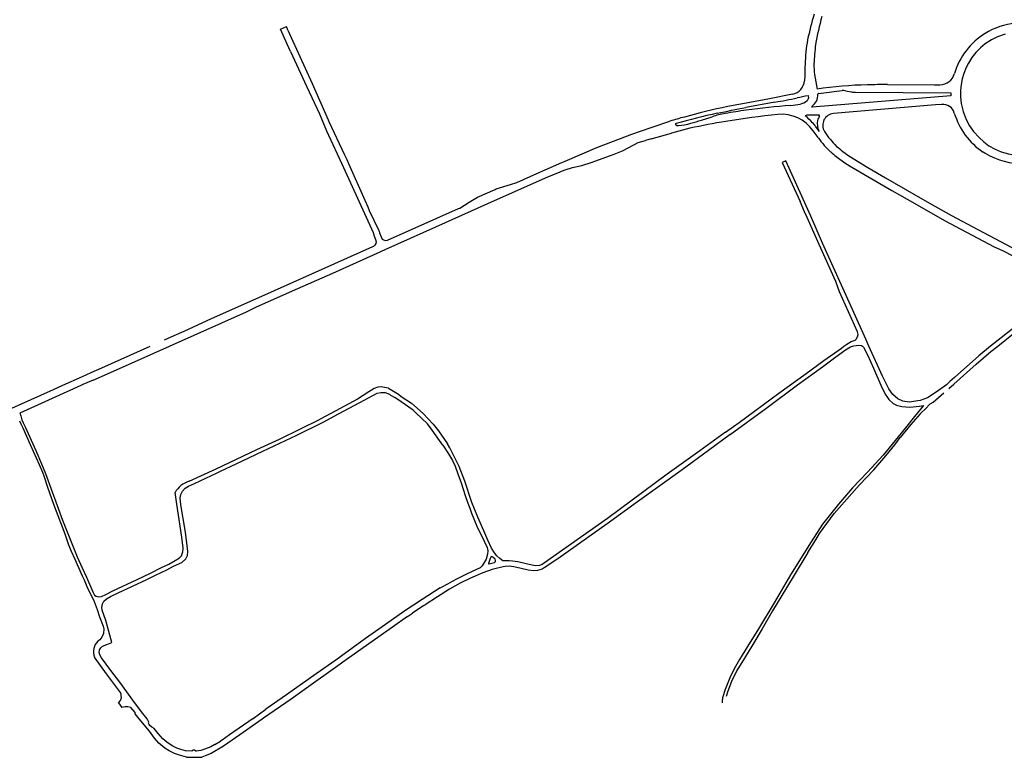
# Model space of a CAD drawing. Extents: x 148869 to 161638, y 453607 to 469810.
# Tile 806 of 1056: x 159100 to 159110, y 459827 to 459834. Entities that reach past the tile are written whole.
import ezdxf

# ---------------------------------------------------------------- set-up
doc = ezdxf.new("R2010")
doc.units = 0
doc.layers.add('LKI_V01_KANTRIJWEG', color=252, linetype='CONTINUOUS')

msp = doc.modelspace()

# ---------------------------------------------------------------- linework, layer by layer
at = {"layer": 'LKI_V01_KANTRIJWEG'}
for p, q in [((159102.9033, 459833.8942), (159102.9605, 459833.9187)), ((159102.9033, 459833.8942), (159102.9605, 459833.9187)), ((159102.968, 459833.7489), (159102.9033, 459833.8942)), ((159102.968, 459833.7489), (159102.9033, 459833.8942)), ((159102.9605, 459833.9187), (159102.9626, 459833.9196)), ((159102.9605, 459833.9187), (159102.9626, 459833.9196)), ((159102.9753, 459833.8851), (159102.9605, 459833.9187)), ((159102.9753, 459833.8851), (159102.9605, 459833.9187)), ((159102.9753, 459833.8851), (159103.0059, 459833.8119)), ((159102.9753, 459833.8851), (159103.0059, 459833.8119)), ((159103.0007, 459833.6763), (159102.968, 459833.7489)), ((159103.0007, 459833.6763), (159102.968, 459833.7489)), ((159107.9846, 459833.4454), (159107.981, 459833.393)), ((159107.9846, 459833.4454), (159107.981, 459833.393)), ((159108.0793, 459833.4539), (159108.103, 459833.3112)), ((159108.0793, 459833.4539), (159108.103, 459833.3112)), ((159108.1172, 459833.2685), (159108.3475, 459833.2973)), ((159108.1172, 459833.2685), (159108.3475, 459833.2973)), ((159108.3779, 459833.2967), (159108.437, 459833.2852)), ((159108.3779, 459833.2967), (159108.437, 459833.2852)), ((159107.6434, 459833.2178), (159107.3996, 459833.1736)), ((159107.6434, 459833.2178), (159107.3996, 459833.1736)), ((159107.8661, 459833.2622), (159107.6434, 459833.2178)), ((159107.8661, 459833.2622), (159107.6434, 459833.2178)), ((159107.6948, 459833.1861), (159107.413, 459833.135)), ((159107.6948, 459833.1861), (159107.413, 459833.135)), ((159109.2508, 459833.1582), (159108.2624, 459833.075)), ((159109.2508, 459833.1582), (159108.2624, 459833.075)), ((159109.3108, 459833.1626), (159109.2508, 459833.1582)), ((159109.3108, 459833.1626), (159109.2508, 459833.1582)), ((159103.3668, 459833.0138), (159103.3732, 459832.9997)), ((159103.3668, 459833.0138), (159103.3732, 459832.9997)), ((159106.9693, 459833.0808), (159106.8203, 459833.0414)), ((159106.9693, 459833.0808), (159106.8203, 459833.0414)), ((159106.9848, 459833.0122), (159107.0867, 459833.0442)), ((159106.9848, 459833.0122), (159107.0867, 459833.0442)), ((159103.3732, 459832.9997), (159103.5225, 459832.6764)), ((159103.3732, 459832.9997), (159103.5225, 459832.6764)), ((159106.8711, 459832.9338), (159106.6919, 459832.8859)), ((159106.8711, 459832.9338), (159106.6919, 459832.8859)), ((159106.7372, 459832.9771), (159106.7281, 459832.9742)), ((159106.7372, 459832.9771), (159106.7281, 459832.9742)), ((159108.0865, 459832.9528), (159108.1192, 459832.905)), ((159108.0865, 459832.9528), (159108.1192, 459832.905)), ((159106.1299, 459832.8081), (159106.31, 459832.8745)), ((159106.1299, 459832.8081), (159106.31, 459832.8745)), ((159106.4965, 459832.8305), (159106.4397, 459832.8134)), ((159106.4965, 459832.8305), (159106.4397, 459832.8134)), ((159106.4965, 459832.8305), (159106.6919, 459832.8859)), ((159106.4965, 459832.8305), (159106.6919, 459832.8859)), ((159108.1144, 459832.8426), (159108.0659, 459832.9081)), ((159108.1144, 459832.8426), (159108.0659, 459832.9081)), ((159108.1144, 459832.8426), (159108.1179, 459832.8374)), ((159108.1144, 459832.8426), (159108.1179, 459832.8374)), ((159103.5225, 459832.6764), (159103.5452, 459832.6283)), ((159103.5225, 459832.6764), (159103.5452, 459832.6283)), ((159103.5452, 459832.6283), (159103.5615, 459832.5901)), ((159103.5452, 459832.6283), (159103.5615, 459832.5901)), ((159105.9136, 459832.6014), (159106.1014, 459832.6683)), ((159105.9136, 459832.6014), (159106.1014, 459832.6683)), ((159108.2386, 459832.703), (159108.2356, 459832.7009)), ((159108.2386, 459832.703), (159108.2356, 459832.7009)), ((159109.7143, 459832.7052), (159109.7339, 459832.6915)), ((159109.7143, 459832.7052), (159109.7339, 459832.6915)), ((159103.5615, 459832.5901), (159103.7211, 459832.2356)), ((159103.5615, 459832.5901), (159103.7211, 459832.2356)), ((159105.3892, 459832.4937), (159105.6286, 459832.5993)), ((159105.3892, 459832.4937), (159105.6286, 459832.5993)), ((159105.6129, 459832.5106), (159105.6277, 459832.5167)), ((159105.6129, 459832.5106), (159105.6277, 459832.5167)), ((159105.6277, 459832.5167), (159105.6352, 459832.5198)), ((159105.6277, 459832.5167), (159105.6352, 459832.5198)), ((159105.6352, 459832.5198), (159105.6624, 459832.5311)), ((159105.6352, 459832.5198), (159105.6624, 459832.5311)), ((159103.7211, 459832.2356), (159103.7491, 459832.1715)), ((159103.7211, 459832.2356), (159103.7491, 459832.1715)), ((159103.7491, 459832.1715), (159103.7641, 459832.1338)), ((159103.7491, 459832.1715), (159103.7641, 459832.1338)), ((159104.4176, 459832.0604), (159104.6296, 459832.1542)), ((159104.4176, 459832.0604), (159104.6296, 459832.1542)), ((159107.9826, 459832.1236), (159107.9384, 459832.2214)), ((159107.9826, 459832.1236), (159107.9384, 459832.2214)), ((159103.7641, 459832.1338), (159103.8527, 459831.9463)), ((159103.7641, 459832.1338), (159103.8527, 459831.9463)), ((159103.9415, 459831.8467), (159104.4176, 459832.0604)), ((159103.9415, 459831.8467), (159104.4176, 459832.0604)), ((159109.3395, 459832.0398), (159109.8211, 459831.7845)), ((159109.3395, 459832.0398), (159109.8211, 459831.7845)), ((159103.8001, 459831.9225), (159103.8049, 459831.912)), ((159103.8001, 459831.9225), (159103.8049, 459831.912)), ((159103.8049, 459831.912), (159103.8084, 459831.8953)), ((159103.8049, 459831.912), (159103.8084, 459831.8953)), ((159103.8084, 459831.8953), (159103.8227, 459831.8537)), ((159103.8084, 459831.8953), (159103.8227, 459831.8537)), ((159103.8527, 459831.9463), (159103.8585, 459831.934)), ((159103.8527, 459831.9463), (159103.8585, 459831.934)), ((159103.8585, 459831.934), (159103.8639, 459831.9193)), ((159103.8585, 459831.934), (159103.8639, 459831.9193)), ((159103.8639, 459831.9193), (159103.8803, 459831.8804)), ((159103.8639, 459831.9193), (159103.8803, 459831.8804)), ((159103.8803, 459831.8804), (159103.889, 459831.8579)), ((159103.8803, 459831.8804), (159103.889, 459831.8579)), ((159103.8227, 459831.8537), (159103.8304, 459831.8305)), ((159103.8227, 459831.8537), (159103.8304, 459831.8305)), ((159109.8211, 459831.7845), (159109.8992, 459831.7462)), ((159109.8211, 459831.7845), (159109.8992, 459831.7462)), ((159103.8043, 459831.7044), (159103.9181, 459831.7561)), ((159103.8043, 459831.7044), (159103.9181, 459831.7561)), ((159108.3218, 459831.3463), (159108.2856, 459831.4461)), ((159108.3218, 459831.3463), (159108.2856, 459831.4461)), ((159102.5749, 459831.1536), (159102.6638, 459831.1974)), ((159102.5749, 459831.1536), (159102.6638, 459831.1974)), ((159101.8279, 459830.8195), (159102.5749, 459831.1536)), ((159101.8279, 459830.8195), (159102.5749, 459831.1536)), ((159101.8692, 459830.9217), (159101.7777, 459830.8796)), ((159101.8692, 459830.9217), (159101.7777, 459830.8796)), ((159101.9652, 459830.963), (159101.8692, 459830.9217)), ((159101.9652, 459830.963), (159101.8692, 459830.9217)), ((159101.6384, 459830.8174), (159101.1691, 459830.6073)), ((159101.6384, 459830.8174), (159101.1691, 459830.6073)), ((159101.0663, 459830.5601), (159100.9831, 459830.523)), ((159101.0663, 459830.5601), (159100.9831, 459830.523)), ((159101.1691, 459830.6073), (159101.0663, 459830.5601)), ((159101.1691, 459830.6073), (159101.0663, 459830.5601)), ((159100.7903, 459830.437), (159100.7008, 459830.3971)), ((159100.7903, 459830.437), (159100.7008, 459830.3971)), ((159100.9831, 459830.523), (159100.7903, 459830.437)), ((159100.9831, 459830.523), (159100.7903, 459830.437)), ((159100.9831, 459830.4442), (159100.97, 459830.4383)), ((159100.9831, 459830.4442), (159100.97, 459830.4383)), ((159100.9888, 459830.4468), (159100.9831, 459830.4442)), ((159100.9888, 459830.4468), (159100.9831, 459830.4442)), ((159101.0888, 459830.4897), (159100.9888, 459830.4468)), ((159101.0888, 459830.4897), (159100.9888, 459830.4468)), ((159103.9489, 459830.4124), (159104.048, 459830.3536)), ((159103.9489, 459830.4124), (159104.048, 459830.3536)), ((159103.9708, 459830.3437), (159104.0125, 459830.3238)), ((159103.9708, 459830.3437), (159104.0125, 459830.3238)), ((159100.4833, 459830.299), (159100.2384, 459830.1902)), ((159100.4833, 459830.299), (159100.2384, 459830.1902)), ((159108.7872, 459830.321), (159108.7991, 459830.3038)), ((159108.7872, 459830.321), (159108.7991, 459830.3038)), ((159104.2161, 459830.172), (159104.3273, 459830.067)), ((159104.2161, 459830.172), (159104.3273, 459830.067)), ((159109.1172, 459830.1776), (159109.1498, 459830.21)), ((159109.1172, 459830.1776), (159109.1498, 459830.21)), ((159100.3753, 459830.095), (159100.3884, 459830.0671)), ((159100.3753, 459830.095), (159100.3884, 459830.0671)), ((159100.3884, 459830.0671), (159100.3971, 459830.0481)), ((159100.3884, 459830.0671), (159100.3971, 459830.0481)), ((159100.3886, 459830.1438), (159100.3899, 459830.1316)), ((159100.3886, 459830.1438), (159100.3899, 459830.1316)), ((159100.3899, 459830.1316), (159100.3984, 459830.1072)), ((159100.3899, 459830.1316), (159100.3984, 459830.1072)), ((159100.3984, 459830.1072), (159100.4109, 459830.077)), ((159100.3984, 459830.1072), (159100.4109, 459830.077)), ((159100.4109, 459830.077), (159100.4193, 459830.0583)), ((159100.4109, 459830.077), (159100.4193, 459830.0583)), ((159100.4193, 459830.0583), (159100.4285, 459830.0378)), ((159100.4193, 459830.0583), (159100.4285, 459830.0378)), ((159107.2927, 459830.0403), (159107.3481, 459830.0799)), ((159107.2927, 459830.0403), (159107.3481, 459830.0799)), ((159100.3971, 459830.0481), (159100.4061, 459830.0279)), ((159100.3971, 459830.0481), (159100.4061, 459830.0279)), ((159107.2172, 459829.9846), (159107.2927, 459830.0403)), ((159107.2172, 459829.9846), (159107.2927, 459830.0403)), ((159102.733, 459829.8017), (159102.8438, 459829.8541)), ((159102.733, 459829.8017), (159102.8438, 459829.8541)), ((159102.2888, 459829.5918), (159102.3213, 459829.6069)), ((159102.2888, 459829.5918), (159102.3213, 459829.6069)), ((159108.4402, 459829.3926), (159108.5152, 459829.4754)), ((159108.4402, 459829.3926), (159108.5152, 459829.4754)), ((159100.8127, 459828.9997), (159100.8483, 459828.8924)), ((159100.8127, 459828.9997), (159100.8483, 459828.8924)), ((159108.0149, 459828.8186), (159108.0919, 459828.9438)), ((159108.0149, 459828.8186), (159108.0919, 459828.9438)), ((159101.9464, 459828.723), (159101.9876, 459828.7596)), ((159101.9464, 459828.723), (159101.9876, 459828.7596)), ((159101.9876, 459828.7596), (159102.0011, 459828.7899)), ((159101.9876, 459828.7596), (159102.0011, 459828.7899)), ((159104.8493, 459828.6157), (159104.7894, 459828.5896)), ((159104.8493, 459828.6157), (159104.7894, 459828.5896)), ((159101.0347, 459828.4744), (159101.0489, 459828.4437)), ((159101.0347, 459828.4744), (159101.0489, 459828.4437)), ((159104.4502, 459828.4761), (159104.5385, 459828.5231)), ((159104.4502, 459828.4761), (159104.5385, 459828.5231)), ((159104.2917, 459828.3042), (159104.1813, 459828.2316)), ((159104.2917, 459828.3042), (159104.1813, 459828.2316)), ((159104.2917, 459828.3042), (159104.3055, 459828.3128)), ((159104.2917, 459828.3042), (159104.3055, 459828.3128)), ((159104.136, 459828.2006), (159104.1813, 459828.2316)), ((159104.136, 459828.2006), (159104.1813, 459828.2316)), ((159101.2694, 459827.9463), (159101.2506, 459828.0177)), ((159101.2694, 459827.9463), (159101.2506, 459828.0177)), ((159103.4888, 459827.8112), (159103.4383, 459827.7753)), ((159103.4888, 459827.8112), (159103.4383, 459827.7753)), ((159103.4833, 459827.7385), (159103.1315, 459827.4882)), ((159103.4833, 459827.7385), (159103.1315, 459827.4882)), ((159103.5081, 459827.7561), (159103.4833, 459827.7385)), ((159103.5081, 459827.7561), (159103.4833, 459827.7385)), ((159103.1315, 459827.4882), (159103.0067, 459827.399)), ((159103.1315, 459827.4882), (159103.0067, 459827.399)), ((159103.0067, 459827.399), (159102.7384, 459827.2124)), ((159103.0067, 459827.399), (159102.7384, 459827.2124)), ((159101.3332, 459827.3635), (159101.3651, 459827.3172)), ((159101.3332, 459827.3635), (159101.3651, 459827.3172)), ((159102.6379, 459827.2113), (159102.7619, 459827.2991)), ((159102.6379, 459827.2113), (159102.7619, 459827.2991)), ((159101.6325, 459827.087), (159101.5329, 459827.208)), ((159101.6325, 459827.087), (159101.5329, 459827.208)), ((159102.7384, 459827.2124), (159102.726, 459827.2029)), ((159102.7384, 459827.2124), (159102.726, 459827.2029)), ((159102.2682, 459826.9586), (159102.3229, 459826.9907)), ((159102.2682, 459826.9586), (159102.3229, 459826.9907)), ((159101.9926, 459826.8338), (159102.1427, 459826.8356)), ((159101.9926, 459826.8338), (159102.1427, 459826.8356))]:
    msp.add_line(p, q, dxfattribs=at)
for points in [[(159103.0059, 459833.8119), (159103.2099, 459833.3678), (159103.3668, 459833.0138)], [(159103.0059, 459833.8119), (159103.2099, 459833.3678), (159103.3668, 459833.0138)], [(159109.8515, 459833.8195), (159109.795, 459833.7911), (159109.7329, 459833.7505), (159109.6889, 459833.7133), (159109.6431, 459833.6666), (159109.6047, 459833.618), (159109.5708, 459833.5649), (159109.5491, 459833.5216), (159109.5261, 459833.4642), (159109.51, 459833.4115), (159109.4994, 459833.3559), (159109.4939, 459833.2982), (159109.4929, 459833.2345), (159109.5, 459833.1738), (159109.5196, 459833.0939), (159109.5489, 459833.0175), (159109.5818, 459832.9559), (159109.6201, 459832.9008), (159109.6732, 459832.842), (159109.7201, 459832.7995), (159109.7688, 459832.7629)], [(159109.8515, 459833.8195), (159109.795, 459833.7911), (159109.7329, 459833.7505), (159109.6889, 459833.7133), (159109.6431, 459833.6666), (159109.6047, 459833.618), (159109.5708, 459833.5649), (159109.5491, 459833.5216), (159109.5261, 459833.4642), (159109.51, 459833.4115), (159109.4994, 459833.3559), (159109.4939, 459833.2982), (159109.4929, 459833.2345), (159109.5, 459833.1738), (159109.5196, 459833.0939), (159109.5489, 459833.0175), (159109.5818, 459832.9559), (159109.6201, 459832.9008), (159109.6732, 459832.842), (159109.7201, 459832.7995), (159109.7688, 459832.7629)], [(159109.9253, 459833.8452), (159109.8515, 459833.8195)], [(159109.9253, 459833.8452), (159109.8515, 459833.8195)], [(159103.0007, 459833.6763), (159103.1547, 459833.34), (159103.2824, 459833.071), (159103.3495, 459832.9089), (159103.5153, 459832.552), (159103.8001, 459831.9225)], [(159103.0007, 459833.6763), (159103.1547, 459833.34), (159103.2824, 459833.071), (159103.3495, 459832.9089), (159103.5153, 459832.552), (159103.8001, 459831.9225)], [(159108.7872, 459833.3565), (159109.2424, 459833.3551), (159109.2939, 459833.3547)], [(159108.7872, 459833.3565), (159109.2424, 459833.3551), (159109.2939, 459833.3547)], [(159108.4766, 459833.2809), (159109.4011, 459833.2774), (159109.401, 459833.2476), (159108.0575, 459833.1357)], [(159108.4766, 459833.2809), (159109.4011, 459833.2774), (159109.401, 459833.2476), (159108.0575, 459833.1357)], [(159108.1289, 459833.0468), (159108.1253, 459833.0493), (159108.1262, 459833.061), (159108.0038, 459833.059), (159107.9868, 459833.0543)], [(159108.1289, 459833.0468), (159108.1253, 459833.0493), (159108.1262, 459833.061), (159108.0038, 459833.059), (159107.9868, 459833.0543)], [(159106.31, 459832.8745), (159106.4947, 459832.9393), (159106.6779, 459833.0007)], [(159106.31, 459832.8745), (159106.4947, 459832.9393), (159106.6779, 459833.0007)], [(159105.6286, 459832.5993), (159105.664, 459832.6149), (159105.9679, 459832.7449), (159106.1299, 459832.8081)], [(159105.6286, 459832.5993), (159105.664, 459832.6149), (159105.9679, 459832.7449), (159106.1299, 459832.8081)], [(159106.1014, 459832.6683), (159106.1369, 459832.6809), (159106.2193, 459832.7142), (159106.2782, 459832.7458)], [(159106.1014, 459832.6683), (159106.1369, 459832.6809), (159106.2193, 459832.7142), (159106.2782, 459832.7458)], [(159106.2782, 459832.7458), (159106.3705, 459832.7942), (159106.4397, 459832.8134)], [(159106.2782, 459832.7458), (159106.3705, 459832.7942), (159106.4397, 459832.8134)], [(159109.7688, 459832.7629), (159109.8286, 459832.7295), (159109.8879, 459832.7045), (159109.9574, 459832.6844), (159110.0245, 459832.673), (159110.0778, 459832.6693), (159110.1483, 459832.6722), (159110.2077, 459832.6801), (159110.2648, 459832.6943), (159110.3167, 459832.7124), (159110.3633, 459832.7339), (159110.4151, 459832.7638)], [(159109.7688, 459832.7629), (159109.8286, 459832.7295), (159109.8879, 459832.7045), (159109.9574, 459832.6844), (159110.0245, 459832.673), (159110.0778, 459832.6693), (159110.1483, 459832.6722), (159110.2077, 459832.6801), (159110.2648, 459832.6943), (159110.3167, 459832.7124), (159110.3633, 459832.7339), (159110.4151, 459832.7638)], [(159108.2898, 459832.6588), (159108.3832, 459832.5906), (159108.439, 459832.5563), (159108.8292, 459832.3284), (159109.0496, 459832.202), (159109.3395, 459832.0398)], [(159108.2898, 459832.6588), (159108.3832, 459832.5906), (159108.439, 459832.5563), (159108.8292, 459832.3284), (159109.0496, 459832.202), (159109.3395, 459832.0398)], [(159108.3539, 459832.7074), (159108.4108, 459832.6657), (159108.5966, 459832.5517), (159108.7665, 459832.4511), (159109.0405, 459832.2938)], [(159108.3539, 459832.7074), (159108.4108, 459832.6657), (159108.5966, 459832.5517), (159108.7665, 459832.4511), (159109.0405, 459832.2938)], [(159105.6624, 459832.5311), (159105.7329, 459832.5509), (159105.8232, 459832.573), (159105.9136, 459832.6014)], [(159105.6624, 459832.5311), (159105.7329, 459832.5509), (159105.8232, 459832.573), (159105.9136, 459832.6014)], [(159108.6064, 459830.8195), (159108.5787, 459830.8805), (159108.432, 459831.2121), (159108.1571, 459831.8191), (159108.0419, 459832.0817), (159107.9393, 459832.3088), (159107.7994, 459832.6162), (159107.7658, 459832.6012), (159107.9384, 459832.2214)], [(159108.6064, 459830.8195), (159108.5787, 459830.8805), (159108.432, 459831.2121), (159108.1571, 459831.8191), (159108.0419, 459832.0817), (159107.9393, 459832.3088), (159107.7994, 459832.6162), (159107.7658, 459832.6012), (159107.9384, 459832.2214)], [(159103.9181, 459831.7561), (159104.4086, 459831.9764), (159104.9131, 459832.2039), (159105.4715, 459832.4518), (159105.6129, 459832.5106)], [(159103.9181, 459831.7561), (159104.4086, 459831.9764), (159104.9131, 459832.2039), (159105.4715, 459832.4518), (159105.6129, 459832.5106)], [(159104.9829, 459832.3394), (159104.9937, 459832.3441), (159105.1334, 459832.3881), (159105.1945, 459832.4067), (159105.3892, 459832.4937)], [(159104.9829, 459832.3394), (159104.9937, 459832.3441), (159105.1334, 459832.3881), (159105.1945, 459832.4067), (159105.3892, 459832.4937)], [(159104.6296, 459832.1542), (159104.6412, 459832.1594), (159104.7336, 459832.2172), (159104.8121, 459832.2653), (159104.9829, 459832.3394)], [(159104.6296, 459832.1542), (159104.6412, 459832.1594), (159104.7336, 459832.2172), (159104.8121, 459832.2653), (159104.9829, 459832.3394)], [(159109.0405, 459832.2938), (159109.1947, 459832.2071), (159109.4079, 459832.0882), (159109.6609, 459831.9523), (159109.9919, 459831.7755), (159110.2282, 459831.6571), (159110.4503, 459831.5495), (159110.7721, 459831.3917), (159110.9831, 459831.2938)], [(159109.0405, 459832.2938), (159109.1947, 459832.2071), (159109.4079, 459832.0882), (159109.6609, 459831.9523), (159109.9919, 459831.7755), (159110.2282, 459831.6571), (159110.4503, 459831.5495), (159110.7721, 459831.3917), (159110.9831, 459831.2938)], [(159108.2856, 459831.4461), (159108.1235, 459831.8041), (159108.0083, 459832.0667), (159107.9826, 459832.1236)], [(159108.2856, 459831.4461), (159108.1235, 459831.8041), (159108.0083, 459832.0667), (159107.9826, 459832.1236)], [(159103.7962, 459831.782), (159102.718, 459831.3001), (159102.2325, 459831.0836), (159101.9652, 459830.963)], [(159103.7962, 459831.782), (159102.718, 459831.3001), (159102.2325, 459831.0836), (159101.9652, 459830.963)], [(159103.8304, 459831.8305), (159103.8276, 459831.8153), (159103.8171, 459831.798), (159103.8035, 459831.7866), (159103.7962, 459831.782)], [(159103.8304, 459831.8305), (159103.8276, 459831.8153), (159103.8171, 459831.798), (159103.8035, 459831.7866), (159103.7962, 459831.782)], [(159103.889, 459831.8579), (159103.9033, 459831.8507), (159103.9227, 459831.8459), (159103.9415, 459831.8467)], [(159103.889, 459831.8579), (159103.9033, 459831.8507), (159103.9227, 459831.8459), (159103.9415, 459831.8467)], [(159102.6638, 459831.1974), (159103.02, 459831.3548), (159103.4112, 459831.5285), (159103.8043, 459831.7044)], [(159102.6638, 459831.1974), (159103.02, 459831.3548), (159103.4112, 459831.5285), (159103.8043, 459831.7044)], [(159109.8992, 459831.7462), (159110.4278, 459831.4774), (159110.496, 459831.4487)], [(159109.8992, 459831.7462), (159110.4278, 459831.4774), (159110.496, 459831.4487)], [(159108.3629, 459830.8195), (159108.3908, 459830.84), (159108.4337, 459830.8638), (159108.4736, 459830.8784), (159108.4824, 459830.888), (159108.4957, 459830.9107), (159108.5006, 459830.9336), (159108.4959, 459830.9593), (159108.3218, 459831.3463)], [(159108.3629, 459830.8195), (159108.3908, 459830.84), (159108.4337, 459830.8638), (159108.4736, 459830.8784), (159108.4824, 459830.888), (159108.4957, 459830.9107), (159108.5006, 459830.9336), (159108.4959, 459830.9593), (159108.3218, 459831.3463)], [(159109.8542, 459830.8195), (159110.0085, 459830.9431), (159110.15, 459831.0488), (159110.2725, 459831.1341), (159110.3266, 459831.1671), (159110.3742, 459831.1914), (159110.4089, 459831.2101), (159110.4334, 459831.2281), (159110.4706, 459831.2668), (159110.5114, 459831.3072), (159110.5653, 459831.342)], [(159109.8542, 459830.8195), (159110.0085, 459830.9431), (159110.15, 459831.0488), (159110.2725, 459831.1341), (159110.3266, 459831.1671), (159110.3742, 459831.1914), (159110.4089, 459831.2101), (159110.4334, 459831.2281), (159110.4706, 459831.2668), (159110.5114, 459831.3072), (159110.5653, 459831.342)], [(159110.4082, 459831.2814), (159110.3278, 459831.2319), (159110.2108, 459831.1567), (159109.8876, 459830.9016), (159109.7858, 459830.8195)], [(159110.4082, 459831.2814), (159110.3278, 459831.2319), (159110.2108, 459831.1567), (159109.8876, 459830.9016), (159109.7858, 459830.8195)], [(159101.0888, 459830.4897), (159101.4003, 459830.6282), (159101.8279, 459830.8195)], [(159101.0888, 459830.4897), (159101.4003, 459830.6282), (159101.8279, 459830.8195)], [(159107.262, 459829.962), (159107.6078, 459830.214), (159107.915, 459830.4443), (159108.1571, 459830.6207), (159108.2856, 459830.7169), (159108.3782, 459830.7829), (159108.4279, 459830.8132), (159108.4456, 459830.8195)], [(159107.262, 459829.962), (159107.6078, 459830.214), (159107.915, 459830.4443), (159108.1571, 459830.6207), (159108.2856, 459830.7169), (159108.3782, 459830.7829), (159108.4279, 459830.8132), (159108.4456, 459830.8195)], [(159107.3481, 459830.0799), (159107.7347, 459830.3637), (159107.9989, 459830.5558), (159108.1687, 459830.6804), (159108.3389, 459830.8018), (159108.3629, 459830.8195)], [(159107.3481, 459830.0799), (159107.7347, 459830.3637), (159107.9989, 459830.5558), (159108.1687, 459830.6804), (159108.3389, 459830.8018), (159108.3629, 459830.8195)], [(159108.4456, 459830.8195), (159108.4599, 459830.8247), (159108.5058, 459830.8294), (159108.534, 459830.8271), (159108.5435, 459830.8195)], [(159108.4456, 459830.8195), (159108.4599, 459830.8247), (159108.5058, 459830.8294), (159108.534, 459830.8271), (159108.5435, 459830.8195)], [(159108.5435, 459830.8195), (159108.5546, 459830.8106), (159108.5928, 459830.7371), (159108.6514, 459830.6052), (159108.7227, 459830.4427), (159108.7636, 459830.3549), (159108.7872, 459830.321)], [(159108.5435, 459830.8195), (159108.5546, 459830.8106), (159108.5928, 459830.7371), (159108.6514, 459830.6052), (159108.7227, 459830.4427), (159108.7636, 459830.3549), (159108.7872, 459830.321)], [(159109.7858, 459830.8195), (159109.6708, 459830.7267), (159109.4363, 459830.5154), (159109.3906, 459830.4758), (159109.3588, 459830.4462), (159109.2564, 459830.3736), (159109.1749, 459830.3199), (159109.1018, 459830.2926), (159108.9974, 459830.277), (159108.9334, 459830.288), (159108.8861, 459830.308), (159108.8386, 459830.3525), (159108.7978, 459830.4071), (159108.7379, 459830.5301), (159108.6064, 459830.8195)], [(159109.7858, 459830.8195), (159109.6708, 459830.7267), (159109.4363, 459830.5154), (159109.3906, 459830.4758), (159109.3588, 459830.4462), (159109.2564, 459830.3736), (159109.1749, 459830.3199), (159109.1018, 459830.2926), (159108.9974, 459830.277), (159108.9334, 459830.288), (159108.8861, 459830.308), (159108.8386, 459830.3525), (159108.7978, 459830.4071), (159108.7379, 459830.5301), (159108.6064, 459830.8195)], [(159109.382, 459830.41), (159109.4292, 459830.4504), (159109.6469, 459830.6465), (159109.789, 459830.7673), (159109.8542, 459830.8195)], [(159109.382, 459830.41), (159109.4292, 459830.4504), (159109.6469, 459830.6465), (159109.789, 459830.7673), (159109.8542, 459830.8195)], [(159100.97, 459830.4383), (159100.3768, 459830.1706), (159100.3886, 459830.1438)], [(159100.97, 459830.4383), (159100.3768, 459830.1706), (159100.3886, 459830.1438)], [(159100.7008, 459830.3971), (159100.5783, 459830.3425), (159100.4833, 459830.299)], [(159100.7008, 459830.3971), (159100.5783, 459830.3425), (159100.4833, 459830.299)], [(159103.9489, 459830.4124), (159103.9114, 459830.4202), (159103.8789, 459830.4258), (159103.8463, 459830.4224), (159103.8127, 459830.4102), (159103.7596, 459830.3773), (159103.6513, 459830.3064), (159103.4397, 459830.1929), (159103.288, 459830.1128)], [(159103.9489, 459830.4124), (159103.9114, 459830.4202), (159103.8789, 459830.4258), (159103.8463, 459830.4224), (159103.8127, 459830.4102), (159103.7596, 459830.3773), (159103.6513, 459830.3064), (159103.4397, 459830.1929), (159103.288, 459830.1128)], [(159103.3166, 459830.0824), (159103.4647, 459830.1625), (159103.6721, 459830.2726), (159103.8408, 459830.3649), (159103.8767, 459830.3721), (159103.9178, 459830.3708), (159103.9585, 459830.3542), (159103.9708, 459830.3437)], [(159103.3166, 459830.0824), (159103.4647, 459830.1625), (159103.6721, 459830.2726), (159103.8408, 459830.3649), (159103.8767, 459830.3721), (159103.9178, 459830.3708), (159103.9585, 459830.3542), (159103.9708, 459830.3437)], [(159104.048, 459830.3536), (159104.0731, 459830.3334), (159104.1716, 459830.2658), (159104.2853, 459830.1672), (159104.3846, 459830.0647), (159104.4342, 459830.0004), (159104.5212, 459829.8719)], [(159104.048, 459830.3536), (159104.0731, 459830.3334), (159104.1716, 459830.2658), (159104.2853, 459830.1672), (159104.3846, 459830.0647), (159104.4342, 459830.0004), (159104.5212, 459829.8719)], [(159109.1498, 459830.21), (159109.1998, 459830.2599), (159109.2283, 459830.2786), (159109.3337, 459830.3687)], [(159109.1498, 459830.21), (159109.1998, 459830.2599), (159109.2283, 459830.2786), (159109.3337, 459830.3687)], [(159104.2161, 459830.172), (159104.1901, 459830.2001), (159104.0737, 459830.2803), (159104.0125, 459830.3238)], [(159104.2161, 459830.172), (159104.1901, 459830.2001), (159104.0737, 459830.2803), (159104.0125, 459830.3238)], [(159108.7991, 459830.3038), (159108.8409, 459830.2634), (159108.8748, 459830.2471), (159108.9249, 459830.2338), (159109.0027, 459830.2279), (159109.0978, 459830.2384), (159109.1347, 459830.2451), (159109.0492, 459830.1385), (159108.9594, 459830.0297), (159108.8888, 459829.9425)], [(159108.7991, 459830.3038), (159108.8409, 459830.2634), (159108.8748, 459830.2471), (159108.9249, 459830.2338), (159109.0027, 459830.2279), (159109.0978, 459830.2384), (159109.1347, 459830.2451), (159109.0492, 459830.1385), (159108.9594, 459830.0297), (159108.8888, 459829.9425)], [(159109.1172, 459830.1776), (159109.1027, 459830.163), (159109.0121, 459830.0606), (159108.9092, 459829.9338)], [(159109.1172, 459830.1776), (159109.1027, 459830.163), (159109.0121, 459830.0606), (159108.9092, 459829.9338)], [(159102.0182, 459829.5099), (159102.2808, 459829.6316), (159102.675, 459829.8197), (159102.8924, 459829.918), (159103.288, 459830.1128)], [(159102.0182, 459829.5099), (159102.2808, 459829.6316), (159102.675, 459829.8197), (159102.8924, 459829.918), (159103.288, 459830.1128)], [(159102.8438, 459829.8541), (159103.0633, 459829.9568), (159103.3166, 459830.0824)], [(159102.8438, 459829.8541), (159103.0633, 459829.9568), (159103.3166, 459830.0824)], [(159104.4772, 459829.8603), (159104.3742, 459830.0062), (159104.3273, 459830.067)], [(159104.4772, 459829.8603), (159104.3742, 459830.0062), (159104.3273, 459830.067)], [(159100.4061, 459830.0279), (159100.4781, 459829.8658), (159100.5658, 459829.6724), (159100.5955, 459829.5976)], [(159100.4061, 459830.0279), (159100.4781, 459829.8658), (159100.5658, 459829.6724), (159100.5955, 459829.5976)], [(159100.4285, 459830.0378), (159100.5313, 459829.81), (159100.5872, 459829.6803), (159100.6251, 459829.5861), (159100.7915, 459829.1336), (159100.9344, 459828.7766), (159100.9831, 459828.6708)], [(159100.4285, 459830.0378), (159100.5313, 459829.81), (159100.5872, 459829.6803), (159100.6251, 459829.5861), (159100.7915, 459829.1336), (159100.9344, 459828.7766), (159100.9831, 459828.6708)], [(159107.2172, 459829.9846), (159106.9686, 459829.8037), (159106.6515, 459829.5805), (159106.0724, 459829.1495), (159105.4611, 459828.7204), (159105.4387, 459828.7016), (159105.4136, 459828.6925), (159105.3758, 459828.6917), (159105.2983, 459828.7054), (159105.203, 459828.7284), (159105.1535, 459828.736), (159105.1194, 459828.7378), (159105.0784, 459828.7376), (159105.0588, 459828.74), (159105.0306, 459828.7602), (159105.0002, 459828.7871), (159104.9775, 459828.8164), (159104.9499, 459828.8605), (159104.9114, 459828.9382), (159104.8728, 459829.0306), (159104.8145, 459829.1613), (159104.7577, 459829.3032), (159104.6902, 459829.5109), (159104.635, 459829.6524), (159104.5792, 459829.7639), (159104.5433, 459829.833), (159104.5212, 459829.8719)], [(159107.2172, 459829.9846), (159106.9686, 459829.8037), (159106.6515, 459829.5805), (159106.0724, 459829.1495), (159105.4611, 459828.7204), (159105.4387, 459828.7016), (159105.4136, 459828.6925), (159105.3758, 459828.6917), (159105.2983, 459828.7054), (159105.203, 459828.7284), (159105.1535, 459828.736), (159105.1194, 459828.7378), (159105.0784, 459828.7376), (159105.0588, 459828.74), (159105.0306, 459828.7602), (159105.0002, 459828.7871), (159104.9775, 459828.8164), (159104.9499, 459828.8605), (159104.9114, 459828.9382), (159104.8728, 459829.0306), (159104.8145, 459829.1613), (159104.7577, 459829.3032), (159104.6902, 459829.5109), (159104.635, 459829.6524), (159104.5792, 459829.7639), (159104.5433, 459829.833), (159104.5212, 459829.8719)], [(159107.262, 459829.962), (159107.0514, 459829.8086), (159106.7955, 459829.6205), (159106.3626, 459829.3099), (159106.0701, 459829.0981), (159105.5901, 459828.7578), (159105.4582, 459828.6702), (159105.441, 459828.6579)], [(159107.262, 459829.962), (159107.0514, 459829.8086), (159106.7955, 459829.6205), (159106.3626, 459829.3099), (159106.0701, 459829.0981), (159105.5901, 459828.7578), (159105.4582, 459828.6702), (159105.441, 459828.6579)], [(159108.8888, 459829.9425), (159108.7429, 459829.7633), (159108.5932, 459829.5993), (159108.4484, 459829.4476), (159108.3125, 459829.2875), (159108.1569, 459829.0947), (159108.0457, 459828.923), (159107.8456, 459828.6041), (159107.6887, 459828.3306), (159107.5368, 459828.0799), (159107.4305, 459827.9072), (159107.353, 459827.7824), (159107.3016, 459827.6908), (159107.257, 459827.6056), (159107.2116, 459827.4915), (159107.1878, 459827.41)], [(159108.8888, 459829.9425), (159108.7429, 459829.7633), (159108.5932, 459829.5993), (159108.4484, 459829.4476), (159108.3125, 459829.2875), (159108.1569, 459829.0947), (159108.0457, 459828.923), (159107.8456, 459828.6041), (159107.6887, 459828.3306), (159107.5368, 459828.0799), (159107.4305, 459827.9072), (159107.353, 459827.7824), (159107.3016, 459827.6908), (159107.257, 459827.6056), (159107.2116, 459827.4915), (159107.1878, 459827.41)], [(159108.5152, 459829.4754), (159108.6544, 459829.6225), (159108.7702, 459829.7576), (159108.8569, 459829.8626), (159108.9092, 459829.9338)], [(159108.5152, 459829.4754), (159108.6544, 459829.6225), (159108.7702, 459829.7576), (159108.8569, 459829.8626), (159108.9092, 459829.9338)], [(159102.3213, 459829.6069), (159102.4743, 459829.6806), (159102.733, 459829.8017)], [(159102.3213, 459829.6069), (159102.4743, 459829.6806), (159102.733, 459829.8017)], [(159104.4772, 459829.8603), (159104.5319, 459829.7758), (159104.5691, 459829.7103), (159104.5956, 459829.6569), (159104.6234, 459829.583), (159104.6553, 459829.4941), (159104.6927, 459829.3724), (159104.7195, 459829.2967), (159104.7375, 459829.2507), (159104.754, 459829.2)], [(159104.4772, 459829.8603), (159104.5319, 459829.7758), (159104.5691, 459829.7103), (159104.5956, 459829.6569), (159104.6234, 459829.583), (159104.6553, 459829.4941), (159104.6927, 459829.3724), (159104.7195, 459829.2967), (159104.7375, 459829.2507), (159104.754, 459829.2)], [(159100.5955, 459829.5976), (159100.6129, 459829.5541), (159100.6468, 459829.4515), (159100.7034, 459829.2896), (159100.8127, 459828.9997)], [(159100.5955, 459829.5976), (159100.6129, 459829.5541), (159100.6468, 459829.4515), (159100.7034, 459829.2896), (159100.8127, 459828.9997)], [(159102.0011, 459828.7899), (159102.0055, 459828.8286), (159102.0007, 459828.8845), (159101.9832, 459829.0151), (159101.9392, 459829.2814), (159101.9318, 459829.3494), (159101.9383, 459829.3804), (159101.954, 459829.415), (159101.9795, 459829.4448), (159102.0106, 459829.4615), (159102.0696, 459829.4899), (159102.2888, 459829.5918)], [(159102.0011, 459828.7899), (159102.0055, 459828.8286), (159102.0007, 459828.8845), (159101.9832, 459829.0151), (159101.9392, 459829.2814), (159101.9318, 459829.3494), (159101.9383, 459829.3804), (159101.954, 459829.415), (159101.9795, 459829.4448), (159102.0106, 459829.4615), (159102.0696, 459829.4899), (159102.2888, 459829.5918)], [(159100.9831, 459828.6708), (159101.0242, 459828.5815), (159101.0849, 459828.4387), (159101.1007, 459828.4066), (159101.1157, 459828.3955), (159101.1408, 459828.389), (159101.1691, 459828.393), (159101.2111, 459828.4123), (159101.279, 459828.4469), (159101.5161, 459828.5585), (159101.6422, 459828.619), (159101.7508, 459828.674), (159101.8208, 459828.7073), (159101.8822, 459828.741), (159101.9246, 459828.7684), (159101.9431, 459828.7885), (159101.9574, 459828.8248), (159101.9613, 459828.8622), (159101.9471, 459828.9693), (159101.9003, 459829.2879), (159101.8823, 459829.4003)], [(159100.9831, 459828.6708), (159101.0242, 459828.5815), (159101.0849, 459828.4387), (159101.1007, 459828.4066), (159101.1157, 459828.3955), (159101.1408, 459828.389), (159101.1691, 459828.393), (159101.2111, 459828.4123), (159101.279, 459828.4469), (159101.5161, 459828.5585), (159101.6422, 459828.619), (159101.7508, 459828.674), (159101.8208, 459828.7073), (159101.8822, 459828.741), (159101.9246, 459828.7684), (159101.9431, 459828.7885), (159101.9574, 459828.8248), (159101.9613, 459828.8622), (159101.9471, 459828.9693), (159101.9003, 459829.2879), (159101.8823, 459829.4003)], [(159108.0919, 459828.9438), (159108.1281, 459829.0027), (159108.2706, 459829.1968), (159108.4402, 459829.3926)], [(159108.0919, 459828.9438), (159108.1281, 459829.0027), (159108.2706, 459829.1968), (159108.4402, 459829.3926)], [(159104.754, 459829.2), (159104.807, 459829.0746), (159104.8779, 459828.9295), (159104.9079, 459828.8669), (159104.9133, 459828.837), (159104.9095, 459828.8046), (159104.8961, 459828.7561), (159104.8785, 459828.7215), (159104.8567, 459828.6897), (159104.8387, 459828.6719), (159104.8044, 459828.6545), (159104.7061, 459828.6102), (159104.6101, 459828.5617), (159104.5385, 459828.5231)], [(159104.754, 459829.2), (159104.807, 459829.0746), (159104.8779, 459828.9295), (159104.9079, 459828.8669), (159104.9133, 459828.837), (159104.9095, 459828.8046), (159104.8961, 459828.7561), (159104.8785, 459828.7215), (159104.8567, 459828.6897), (159104.8387, 459828.6719), (159104.8044, 459828.6545), (159104.7061, 459828.6102), (159104.6101, 459828.5617), (159104.5385, 459828.5231)], [(159100.8483, 459828.8924), (159100.8756, 459828.8331), (159100.9101, 459828.7551), (159100.9831, 459828.5926)], [(159100.8483, 459828.8924), (159100.8756, 459828.8331), (159100.9101, 459828.7551), (159100.9831, 459828.5926)], [(159108.0149, 459828.8186), (159107.9852, 459828.7703), (159107.8076, 459828.4769), (159107.6725, 459828.2524), (159107.5701, 459828.0799), (159107.4818, 459827.9291), (159107.3999, 459827.7963), (159107.3269, 459827.674), (159107.2742, 459827.5692), (159107.2387, 459827.475), (159107.2242, 459827.4231)], [(159108.0149, 459828.8186), (159107.9852, 459828.7703), (159107.8076, 459828.4769), (159107.6725, 459828.2524), (159107.5701, 459828.0799), (159107.4818, 459827.9291), (159107.3999, 459827.7963), (159107.3269, 459827.674), (159107.2742, 459827.5692), (159107.2387, 459827.475), (159107.2242, 459827.4231)], [(159101.2506, 459828.0177), (159101.2096, 459828.1611), (159101.1767, 459828.2612), (159101.1725, 459828.2874), (159101.1789, 459828.3217), (159101.1931, 459828.3476), (159101.218, 459828.3715), (159101.2557, 459828.3936), (159101.3304, 459828.4278), (159101.6076, 459828.5586), (159101.6927, 459828.6004), (159101.8009, 459828.6527), (159101.868, 459828.6874), (159101.9464, 459828.723)], [(159101.2506, 459828.0177), (159101.2096, 459828.1611), (159101.1767, 459828.2612), (159101.1725, 459828.2874), (159101.1789, 459828.3217), (159101.1931, 459828.3476), (159101.218, 459828.3715), (159101.2557, 459828.3936), (159101.3304, 459828.4278), (159101.6076, 459828.5586), (159101.6927, 459828.6004), (159101.8009, 459828.6527), (159101.868, 459828.6874), (159101.9464, 459828.723)], [(159104.976, 459828.7222), (159104.9815, 459828.7253), (159104.986, 459828.7324), (159104.9873, 459828.7423), (159104.9832, 459828.754), (159104.966, 459828.7703), (159104.9564, 459828.7773), (159104.9466, 459828.7792), (159104.9412, 459828.7743), (159104.9348, 459828.7614), (159104.9219, 459828.7239), (159104.9191, 459828.7138), (159104.9205, 459828.7094), (159104.9245, 459828.7083), (159104.976, 459828.7222)], [(159104.976, 459828.7222), (159104.9815, 459828.7253), (159104.986, 459828.7324), (159104.9873, 459828.7423), (159104.9832, 459828.754), (159104.966, 459828.7703), (159104.9564, 459828.7773), (159104.9466, 459828.7792), (159104.9412, 459828.7743), (159104.9348, 459828.7614), (159104.9219, 459828.7239), (159104.9191, 459828.7138), (159104.9205, 459828.7094), (159104.9245, 459828.7083), (159104.976, 459828.7222)], [(159105.3576, 459828.6425), (159105.303, 459828.6488), (159105.2349, 459828.6647), (159105.1645, 459828.6804), (159105.1181, 459828.6866), (159105.082, 459828.6844), (159105.0618, 459828.68)], [(159105.3576, 459828.6425), (159105.303, 459828.6488), (159105.2349, 459828.6647), (159105.1645, 459828.6804), (159105.1181, 459828.6866), (159105.082, 459828.6844), (159105.0618, 459828.68)], [(159105.441, 459828.6579), (159105.3927, 459828.6438), (159105.3576, 459828.6425)], [(159105.441, 459828.6579), (159105.3927, 459828.6438), (159105.3576, 459828.6425)], [(159100.9831, 459828.5926), (159101, 459828.5549), (159101.0347, 459828.4744)], [(159100.9831, 459828.5926), (159101, 459828.5549), (159101.0347, 459828.4744)], [(159104.7894, 459828.5896), (159104.7445, 459828.5709), (159104.6438, 459828.5206), (159104.5428, 459828.4642), (159104.425, 459828.3882), (159104.3055, 459828.3128)], [(159104.7894, 459828.5896), (159104.7445, 459828.5709), (159104.6438, 459828.5206), (159104.5428, 459828.4642), (159104.425, 459828.3882), (159104.3055, 459828.3128)], [(159101.0489, 459828.4437), (159101.0968, 459828.346), (159101.1255, 459828.2661), (159101.1496, 459828.1956), (159101.1843, 459828.1069), (159101.1913, 459828.0801), (159101.1873, 459828.0347), (159101.173, 459827.9979), (159101.1527, 459827.972), (159101.1349, 459827.9601)], [(159101.0489, 459828.4437), (159101.0968, 459828.346), (159101.1255, 459828.2661), (159101.1496, 459828.1956), (159101.1843, 459828.1069), (159101.1913, 459828.0801), (159101.1873, 459828.0347), (159101.173, 459827.9979), (159101.1527, 459827.972), (159101.1349, 459827.9601)], [(159104.4502, 459828.4761), (159104.2757, 459828.3641), (159104.1097, 459828.2544), (159103.9222, 459828.1223), (159103.7278, 459827.9863), (159103.4888, 459827.8112)], [(159104.4502, 459828.4761), (159104.2757, 459828.3641), (159104.1097, 459828.2544), (159103.9222, 459828.1223), (159103.7278, 459827.9863), (159103.4888, 459827.8112)], [(159104.136, 459828.2006), (159103.9905, 459828.0959), (159103.5081, 459827.7561)], [(159104.136, 459828.2006), (159103.9905, 459828.0959), (159103.5081, 459827.7561)], [(159101.1515, 459827.8272), (159101.1476, 459827.8488), (159101.1506, 459827.8758), (159101.1622, 459827.8956), (159101.18, 459827.9126), (159101.22, 459827.9282), (159101.2694, 459827.9463)], [(159101.1515, 459827.8272), (159101.1476, 459827.8488), (159101.1506, 459827.8758), (159101.1622, 459827.8956), (159101.18, 459827.9126), (159101.22, 459827.9282), (159101.2694, 459827.9463)], [(159101.3332, 459827.3635), (159101.3521, 459827.3846), (159101.362, 459827.4096), (159101.3607, 459827.4338), (159101.3581, 459827.4468), (159101.3537, 459827.4612), (159101.2183, 459827.6437), (159101.1009, 459827.8045)], [(159101.3332, 459827.3635), (159101.3521, 459827.3846), (159101.362, 459827.4096), (159101.3607, 459827.4338), (159101.3581, 459827.4468), (159101.3537, 459827.4612), (159101.2183, 459827.6437), (159101.1009, 459827.8045)], [(159101.61, 459827.2085), (159101.5679, 459827.2596), (159101.497, 459827.3537), (159101.3453, 459827.5612), (159101.2595, 459827.6771), (159101.1677, 459827.7986), (159101.1515, 459827.8272)], [(159101.61, 459827.2085), (159101.5679, 459827.2596), (159101.497, 459827.3537), (159101.3453, 459827.5612), (159101.2595, 459827.6771), (159101.1677, 459827.7986), (159101.1515, 459827.8272)], [(159103.4383, 459827.7753), (159103.2492, 459827.643), (159102.9612, 459827.4389), (159102.7619, 459827.2991)], [(159103.4383, 459827.7753), (159103.2492, 459827.643), (159102.9612, 459827.4389), (159102.7619, 459827.2991)], [(159101.5329, 459827.208), (159101.4953, 459827.2539), (159101.4966, 459827.2698), (159101.4521, 459827.3163), (159101.4247, 459827.3233), (159101.3968, 459827.3235), (159101.3651, 459827.3172)], [(159101.5329, 459827.208), (159101.4953, 459827.2539), (159101.4966, 459827.2698), (159101.4521, 459827.3163), (159101.4247, 459827.3233), (159101.3968, 459827.3235), (159101.3651, 459827.3172)], [(159101.6783, 459827.1124), (159101.6581, 459827.1246), (159101.6381, 459827.1426), (159101.6296, 459827.1516), (159101.6256, 459827.1634), (159101.6267, 459827.1756), (159101.61, 459827.2085)], [(159101.6783, 459827.1124), (159101.6581, 459827.1246), (159101.6381, 459827.1426), (159101.6296, 459827.1516), (159101.6256, 459827.1634), (159101.6267, 459827.1756), (159101.61, 459827.2085)], [(159102.726, 459827.2029), (159102.5098, 459827.0534), (159102.3526, 459826.9419), (159102.2314, 459826.87), (159102.1728, 459826.8477), (159102.1427, 459826.8356)], [(159102.726, 459827.2029), (159102.5098, 459827.0534), (159102.3526, 459826.9419), (159102.2314, 459826.87), (159102.1728, 459826.8477), (159102.1427, 459826.8356)], [(159102.6379, 459827.2113), (159102.4091, 459827.0507), (159102.3368, 459826.9994), (159102.3229, 459826.9907)], [(159102.6379, 459827.2113), (159102.4091, 459827.0507), (159102.3368, 459826.9994), (159102.3229, 459826.9907)], [(159102.2682, 459826.9586), (159102.2273, 459826.9369), (159102.178, 459826.9148), (159102.132, 459826.9002), (159102.0895, 459826.8934), (159102.0818, 459826.8939), (159102.0709, 459826.9039), (159102.0532, 459826.9028), (159102.0435, 459826.8919), (159101.9816, 459826.8975), (159101.9389, 459826.9096), (159101.9005, 459826.9237), (159101.8597, 459826.942), (159101.825, 459826.963), (159101.8022, 459826.9802), (159101.7649, 459827.0121), (159101.7173, 459827.0651), (159101.6783, 459827.1124)], [(159102.2682, 459826.9586), (159102.2273, 459826.9369), (159102.178, 459826.9148), (159102.132, 459826.9002), (159102.0895, 459826.8934), (159102.0818, 459826.8939), (159102.0709, 459826.9039), (159102.0532, 459826.9028), (159102.0435, 459826.8919), (159101.9816, 459826.8975), (159101.9389, 459826.9096), (159101.9005, 459826.9237), (159101.8597, 459826.942), (159101.825, 459826.963), (159101.8022, 459826.9802), (159101.7649, 459827.0121), (159101.7173, 459827.0651), (159101.6783, 459827.1124)], [(159101.9926, 459826.8338), (159101.9252, 459826.8541), (159101.8773, 459826.8713), (159101.8252, 459826.8954), (159101.7819, 459826.924), (159101.7248, 459826.9717), (159101.6811, 459827.019), (159101.6325, 459827.087)], [(159101.9926, 459826.8338), (159101.9252, 459826.8541), (159101.8773, 459826.8713), (159101.8252, 459826.8954), (159101.7819, 459826.924), (159101.7248, 459826.9717), (159101.6811, 459827.019), (159101.6325, 459827.087)]]:
    msp.add_lwpolyline(points, dxfattribs=at)
for centre, radius, start, end in [((159110.3376, 459833.3194), 2.3726, 162.39012, 168.56525), ((159110.3376, 459833.3194), 2.3726, 162.39012, 168.56525), ((159110.4219, 459833.3679), 2.3624, 164.06599, 170.80025), ((159110.4219, 459833.3679), 2.3624, 164.06599, 170.80025), ((159110.0937, 459833.266), 0.6879, 69.90546, 121.68634), ((159110.0937, 459833.266), 0.6879, 69.90546, 121.68634), ((159109.4878, 459833.519), 1.5003, 169.60004, 178.68216), ((159109.4878, 459833.519), 1.5003, 169.60004, 178.68216), ((159110.0909, 459833.2684), 0.6844, 121.59777, 163.48296), ((159110.0909, 459833.2684), 0.6844, 121.59777, 163.48296), ((159110.3121, 459833.4509), 2.2418, 172.44682, 177.30942), ((159110.3121, 459833.4509), 2.2418, 172.44682, 177.30942), ((159110.44, 459833.4238), 2.4555, 176.97354, 179.49663), ((159110.44, 459833.4238), 2.4555, 176.97354, 179.49663), ((159108.9324, 459833.5596), 0.8595, 180.2254, 187.05981), ((159108.9324, 459833.5596), 0.8595, 180.2254, 187.05981), ((159107.8382, 459833.4026), 0.1432, 281.2671, 356.15178), ((159107.8382, 459833.4026), 0.1432, 281.2671, 356.15178), ((159109.295, 459833.499), 0.1443, 269.56282, 345.56847), ((159109.295, 459833.499), 0.1443, 269.56282, 345.56847), ((159108.6503, 459829.7808), 3.5726, 90.94192, 98.81129), ((159108.6503, 459829.7808), 3.5726, 90.94192, 98.81129), ((159108.3609, 459833.2041), 0.0941, 79.59623, 98.22133), ((159108.3609, 459833.2041), 0.0941, 79.59623, 98.22133), ((159108.8793, 459823.283), 10.074, 90.52408, 91.637), ((159108.8793, 459823.283), 10.074, 90.52408, 91.637), ((159106.8715, 459838.2435), 5.124, 279.24587, 281.69884), ((159106.8715, 459838.2435), 5.124, 279.24587, 281.69884), ((159108.4037, 459831.0936), 2.1887, 100.1905, 103.02338), ((159108.4037, 459831.0936), 2.1887, 100.1905, 103.02338), ((159107.9716, 459833.2368), 0.051, 314.10722, 8.03613), ((159107.9716, 459833.2368), 0.051, 314.10722, 8.03613), ((159108.0175, 459833.2432), 0.00466, 9.06262, 102.43342), ((159108.0175, 459833.2432), 0.00466, 9.06262, 102.43342), ((159107.9711, 459833.2597), 0.1413, 305.40327, 1.40095), ((159107.9711, 459833.2597), 0.1413, 305.40327, 1.40095), ((159108.1173, 459833.2635), 0.00498, 90.77041, 184.15042), ((159108.1173, 459833.2635), 0.00498, 90.77041, 184.15042), ((159108.4722, 459833.4256), 0.1447, 255.90726, 271.70826), ((159108.4722, 459833.4256), 0.1447, 255.90726, 271.70826), ((159108.3444, 459827.7461), 5.5091, 99.87518, 104.45451), ((159108.3444, 459827.7461), 5.5091, 99.87518, 104.45451), ((159092.74, 459904.4962), 72.8541, 281.396541, 281.618992), ((159092.74, 459904.4962), 72.8541, 281.396541, 281.618992), ((159108.0425, 459828.3402), 4.8079, 97.47441, 99.9339), ((159108.0425, 459828.3402), 4.8079, 97.47441, 99.9339), ((159108.7424, 459822.9582), 10.2351, 95.00886, 97.43984), ((159108.7424, 459822.9582), 10.2351, 95.00886, 97.43984), ((159107.7749, 459833.9916), 0.8406, 275.04048, 281.22152), ((159107.7749, 459833.9916), 0.8406, 275.04048, 281.22152), ((159107.9138, 459833.3062), 0.1413, 280.07384, 311.3541), ((159107.9138, 459833.3062), 0.1413, 280.07384, 311.3541), ((159108.0564, 459833.1407), 0.00515, 132.75563, 281.71772), ((159108.0564, 459833.1407), 0.00515, 132.75563, 281.71772), ((159109.3254, 459833.0515), 0.1121, 14.97887, 97.47539), ((159109.3254, 459833.0515), 0.1121, 14.97887, 97.47539), ((159107.3837, 459830.801), 2.3102, 104.11623, 107.78944), ((159107.3837, 459830.801), 2.3102, 104.11623, 107.78944), ((159108.8674, 459825.4355), 7.8367, 102.76543, 105.77325), ((159108.8674, 459825.4355), 7.8367, 102.76543, 105.77325), ((159106.5131, 459834.4017), 1.4674, 284.42672, 288.74965), ((159106.5131, 459834.4017), 1.4674, 284.42672, 288.74965), ((159107.36, 459832.2222), 0.8663, 99.76279, 108.39073), ((159107.36, 459832.2222), 0.8663, 99.76279, 108.39073), ((159108.758, 459823.3316), 9.7896, 96.06475, 99.0416), ((159108.758, 459823.3316), 9.7896, 96.06475, 99.0416), ((159107.7595, 459832.6949), 0.3733, 34.83377, 95.5077), ((159107.7595, 459832.6949), 0.3733, 34.83377, 95.5077), ((159107.7011, 459832.6721), 0.4772, 41.16042, 53.22708), ((159107.7011, 459832.6721), 0.4772, 41.16042, 53.22708), ((159108.2118, 459832.9769), 0.1084, 139.85014, 162.81666), ((159108.2118, 459832.9769), 0.1084, 139.85014, 162.81666), ((159108.2719, 459832.9623), 0.1131, 94.81591, 212.17064), ((159108.2719, 459832.9623), 0.1131, 94.81591, 212.17064), ((159110.1016, 459833.2792), 0.6969, 196.56538, 235.99732), ((159110.1016, 459833.2792), 0.6969, 196.56538, 235.99732), ((159106.754, 459832.9863), 0.0287, 205.06091, 283.04524), ((159106.754, 459832.9863), 0.0287, 205.06091, 283.04524), ((159106.7138, 459833.5341), 0.5775, 274.63906, 286.59029), ((159106.7138, 459833.5341), 0.5775, 274.63906, 286.59029), ((159109.3361, 459820.8306), 12.3516, 99.86697, 101.51208), ((159109.3361, 459820.8306), 12.3516, 99.86697, 101.51208), ((159107.923, 459832.8514), 0.1924, 31.80525, 44.42245), ((159107.923, 459832.8514), 0.1924, 31.80525, 44.42245), ((159108.2632, 459832.978), 0.158, 168.72093, 206.4987), ((159108.2632, 459832.978), 0.158, 168.72093, 206.4987), ((159108.853, 459833.3524), 0.8976, 215.00753, 226.53495), ((159108.853, 459833.3524), 0.8976, 215.00753, 226.53495), ((159108.1207, 459832.9061), 0.00182, 218.14788, 52.52485), ((159108.1207, 459832.9061), 0.00182, 218.14788, 52.52485), ((159108.8447, 459833.3225), 0.7898, 212.17085, 225.69806), ((159108.8447, 459833.3225), 0.7898, 212.17085, 225.69806), ((159109.4749, 459834.1351), 1.8152, 229.37957, 231.86332), ((159109.4749, 459834.1351), 1.8152, 229.37957, 231.86332), ((159108.5628, 459833.0267), 0.4582, 224.95318, 233.42364), ((159108.5628, 459833.0267), 0.4582, 224.95318, 233.42364), ((159110.0931, 459833.271), 0.6818, 238.20538, 305.11788), ((159110.0931, 459833.271), 0.6818, 238.20538, 305.11788), ((159102.0786, 459829.296), 0.2222, 105.76551, 152.02457), ((159102.0786, 459829.296), 0.2222, 105.76551, 152.02457), ((159105.2784, 459827.5803), 1.1208, 101.13994, 112.50966), ((159105.2784, 459827.5803), 1.1208, 101.13994, 112.50966), ((159101.2319, 459827.8574), 0.1413, 133.38139, 201.96614), ((159101.2319, 459827.8574), 0.1413, 133.38139, 201.96614), ((159107.4388, 459827.366), 0.2548, 170.06139, 180.77925), ((159107.4388, 459827.366), 0.2548, 170.06139, 180.77925)]:
    msp.add_arc(centre, radius, start, end, dxfattribs=at)

doc.saveas('drawing.dxf')
